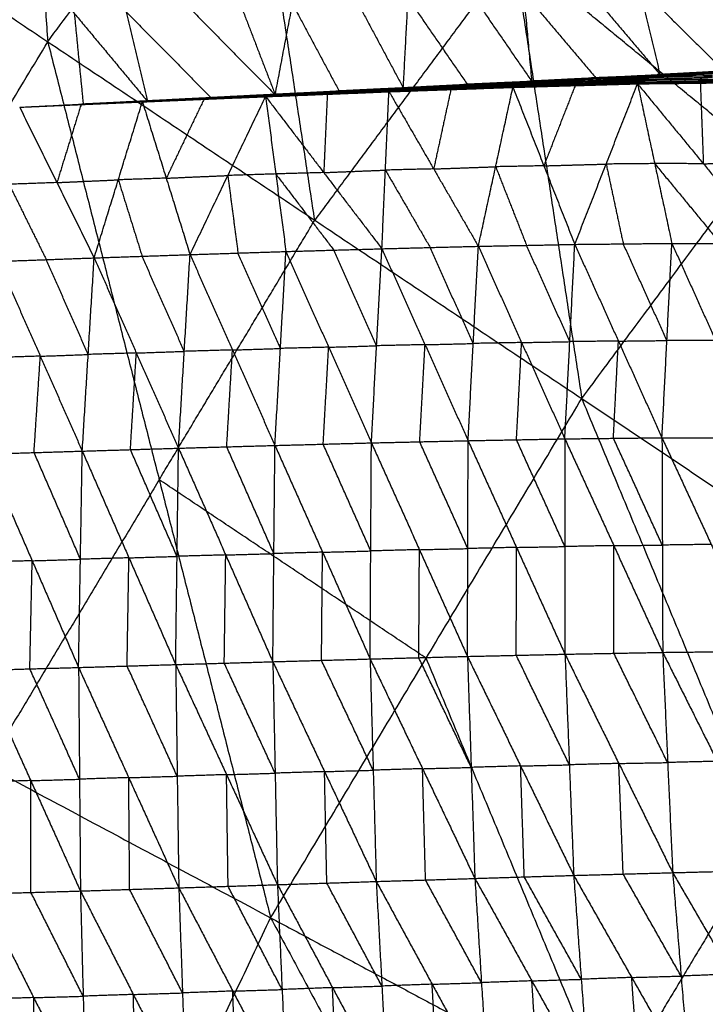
# Model space of a CAD drawing. Header units: millimetres. Extents: x -106 to 110, y -96 to 120.
# Tile 318 of 656: x -60 to -53, y 43 to 54. Entities that reach past the tile are written whole.
import ezdxf

# ---------------------------------------------------------------- set-up
doc = ezdxf.new("R2010")
doc.units = ezdxf.units.MM
doc.header["$MEASUREMENT"] = 0
doc.layers.add('Default', color=7, linetype='Continuous', true_color=0x000000)

msp = doc.modelspace()

# ---------------------------------------------------------------- linework, layer by layer
at = {"layer": 'Default'}
for points in [[(-60.773, 63.323, 5.589), (-60.411, 58.309, 5.132), (-60.049, 53.294, 4.676)], [(-60.049, 53.294, 4.676), (-57.874, 56.227, 4.676), (-55.699, 59.159, 4.676)], [(-55.699, 59.159, 4.676), (-54.956, 54.277, 4.432), (-54.213, 49.395, 4.188)], [(-65.506, 56.941, 5.589), (-62.777, 55.117, 5.132), (-60.049, 53.294, 4.676)], [(-57.131, 51.344, 4.432), (-57.502, 53.785, 4.554), (-57.874, 56.227, 4.676)], [(-54.938, 54.799, -0.647), (-54.849, 53.83, 0.076), (-54.76, 52.861, 0.8)], [(-54.938, 54.799, -0.647), (-54.148, 53.867, 0.031), (-53.358, 52.935, 0.709)], [(-53.813, 54.851, -0.726), (-53.586, 53.893, -0.008), (-53.358, 52.935, 0.709)], [(-53.813, 54.851, -0.726), (-52.883, 53.933, -0.048), (-51.953, 53.016, 0.629)], [(-57.563, 52.715, 1.019), (-57.374, 53.705, 0.28), (-57.185, 54.695, -0.459)], [(-57.185, 54.695, -0.459), (-56.674, 53.741, 0.222), (-56.163, 52.788, 0.903)], [(-56.163, 52.788, 0.903), (-56.111, 53.767, 0.172), (-56.059, 54.747, -0.559)], [(-56.059, 54.747, -0.559), (-55.409, 53.804, 0.121), (-54.76, 52.861, 0.8)], [(-54.213, 49.395, 4.188), (-52.243, 52.051, 4.188), (-50.273, 54.706, 4.188)], [(-60.55, 54.553, -0.103), (-59.755, 53.599, 0.523), (-58.96, 52.644, 1.15)], [(-59.425, 54.597, -0.232), (-59.193, 53.62, 0.459), (-58.96, 52.644, 1.15)], [(-59.425, 54.597, -0.232), (-58.494, 53.656, 0.394), (-57.563, 52.715, 1.019)], [(-58.307, 54.644, -0.35), (-57.935, 53.68, 0.334), (-57.563, 52.715, 1.019)], [(-54.956, 54.277, 4.432), (-56.043, 52.811, 4.432), (-57.131, 51.344, 4.432)], [(-52.243, 52.051, 4.188), (-53.599, 53.164, 4.31), (-54.956, 54.277, 4.432)], [(-54.849, 53.83, 0.076), (-54.454, 53.364, 0.415), (-54.059, 52.898, 0.754)], [(-53.586, 53.893, -0.008), (-53.121, 53.434, 0.33), (-52.656, 52.975, 0.669)], [(-57.374, 53.705, 0.28), (-57.119, 53.228, 0.621), (-56.863, 52.752, 0.961)], [(-56.111, 53.767, 0.172), (-55.786, 53.296, 0.512), (-55.462, 52.825, 0.851)], [(-59.658, 52.611, 1.223), (-59.707, 53.105, 0.873), (-59.755, 53.599, 0.523)], [(-59.193, 53.62, 0.459), (-58.727, 53.15, 0.772), (-58.262, 52.68, 1.084)], [(-63.803, 47.031, 4.676), (-61.926, 50.162, 4.676), (-60.049, 53.294, 4.676)], [(-60.049, 53.294, 4.676), (-58.831, 48.508, 4.432), (-57.613, 43.722, 4.188)], [(-60.049, 53.294, 4.676), (-57.131, 51.344, 4.432), (-54.213, 49.395, 4.188)], [(-54.804, 52.862, 0.8), (-54.108, 52.898, 0.753), (-53.411, 52.933, 0.705)], [(-54.76, 52.861, 0.8), (-54.059, 52.898, 0.754), (-53.358, 52.935, 0.709)], [(-54.76, 52.861, 0.8), (-54.086, 52.897, 0.753), (-53.411, 52.933, 0.705)], [(-54.086, 52.897, 0.753), (-53.735, 52.916, 0.73), (-53.384, 52.934, 0.707)], [(-53.504, 52.884, 0.688), (-52.813, 52.907, 0.637), (-52.121, 52.931, 0.586)], [(-53.46, 52.915, 0.69), (-52.766, 52.945, 0.64), (-52.072, 52.976, 0.59)], [(-53.46, 52.915, 0.69), (-53.436, 52.924, 0.698), (-53.411, 52.933, 0.705)], [(-53.46, 52.915, 0.69), (-52.791, 52.923, 0.638), (-52.121, 52.931, 0.586)], [(-52.741, 52.955, 0.648), (-53.088, 52.939, 0.673), (-53.436, 52.924, 0.698)], [(-53.411, 52.933, 0.705), (-52.713, 52.97, 0.659), (-52.015, 53.007, 0.613)], [(-53.411, 52.933, 0.705), (-52.741, 52.955, 0.648), (-52.072, 52.976, 0.59)], [(-53.411, 52.933, 0.705), (-53.384, 52.934, 0.707), (-53.358, 52.935, 0.709)], [(-52.686, 52.971, 0.661), (-53.035, 52.952, 0.684), (-53.384, 52.934, 0.707)], [(-53.384, 52.934, 0.707), (-53.049, 52.952, 0.683), (-52.713, 52.97, 0.659)], [(-53.358, 52.935, 0.709), (-52.656, 52.975, 0.669), (-51.953, 53.016, 0.629)], [(-53.358, 52.935, 0.709), (-52.686, 52.971, 0.661), (-52.015, 53.007, 0.613)], [(-56.257, 52.769, 0.89), (-55.57, 52.799, 0.838), (-54.883, 52.829, 0.787)], [(-56.229, 52.784, 0.892), (-55.537, 52.817, 0.84), (-54.846, 52.851, 0.788)], [(-56.229, 52.784, 0.892), (-55.556, 52.807, 0.839), (-54.883, 52.829, 0.787)], [(-56.197, 52.791, 0.901), (-55.501, 52.827, 0.851), (-54.804, 52.862, 0.8)], [(-56.197, 52.791, 0.901), (-55.521, 52.821, 0.845), (-54.846, 52.851, 0.788)], [(-56.18, 52.789, 0.902), (-55.84, 52.808, 0.876), (-55.501, 52.827, 0.851)], [(-55.484, 52.825, 0.851), (-55.832, 52.807, 0.877), (-56.18, 52.789, 0.902)], [(-56.163, 52.788, 0.903), (-55.484, 52.825, 0.851), (-54.804, 52.862, 0.8)], [(-56.163, 52.788, 0.903), (-55.462, 52.825, 0.851), (-54.76, 52.861, 0.8)], [(-55.556, 52.807, 0.839), (-55.21, 52.823, 0.814), (-54.864, 52.84, 0.788)], [(-54.864, 52.84, 0.788), (-55.201, 52.829, 0.814), (-55.537, 52.817, 0.84)], [(-55.521, 52.821, 0.845), (-55.173, 52.839, 0.82), (-54.825, 52.857, 0.794)], [(-54.825, 52.857, 0.794), (-55.163, 52.842, 0.822), (-55.501, 52.827, 0.851)], [(-55.484, 52.825, 0.851), (-55.133, 52.844, 0.826), (-54.782, 52.862, 0.8)], [(-55.462, 52.825, 0.851), (-55.473, 52.825, 0.851), (-55.484, 52.825, 0.851)], [(-54.965, 52.797, 0.811), (-54.284, 52.816, 0.765), (-53.603, 52.834, 0.719)], [(-54.942, 52.796, 0.806), (-54.258, 52.816, 0.759), (-53.575, 52.835, 0.712)], [(-54.942, 52.796, 0.806), (-54.272, 52.815, 0.763), (-53.603, 52.834, 0.719)], [(-54.245, 52.822, 0.752), (-54.586, 52.812, 0.776), (-54.928, 52.802, 0.8)], [(-54.914, 52.808, 0.793), (-54.228, 52.831, 0.744), (-53.542, 52.854, 0.695)], [(-54.914, 52.808, 0.793), (-54.245, 52.822, 0.752), (-53.575, 52.835, 0.712)], [(-54.914, 52.808, 0.793), (-54.898, 52.819, 0.79), (-54.883, 52.829, 0.787)], [(-54.212, 52.842, 0.741), (-54.555, 52.83, 0.766), (-54.898, 52.819, 0.79)], [(-54.883, 52.829, 0.787), (-54.193, 52.857, 0.738), (-53.504, 52.884, 0.688)], [(-54.883, 52.829, 0.787), (-54.212, 52.842, 0.741), (-53.542, 52.854, 0.695)], [(-54.883, 52.829, 0.787), (-54.864, 52.84, 0.788), (-54.846, 52.851, 0.788)], [(-54.175, 52.867, 0.738), (-54.52, 52.854, 0.763), (-54.864, 52.84, 0.788)], [(-54.846, 52.851, 0.788), (-54.153, 52.883, 0.739), (-53.46, 52.915, 0.69)], [(-54.846, 52.851, 0.788), (-54.175, 52.867, 0.738), (-53.504, 52.884, 0.688)], [(-54.846, 52.851, 0.788), (-54.825, 52.857, 0.794), (-54.804, 52.862, 0.8)], [(-54.132, 52.889, 0.745), (-54.479, 52.873, 0.77), (-54.825, 52.857, 0.794)], [(-54.804, 52.862, 0.8), (-54.132, 52.889, 0.745), (-53.46, 52.915, 0.69)], [(-54.804, 52.862, 0.8), (-54.782, 52.862, 0.8), (-54.76, 52.861, 0.8)], [(-54.782, 52.862, 0.8), (-54.445, 52.88, 0.776), (-54.108, 52.898, 0.753)], [(-54.086, 52.897, 0.753), (-54.434, 52.88, 0.776), (-54.782, 52.862, 0.8)], [(-54.289, 51.08, -0.936), (-53.946, 51.957, -0.108), (-53.603, 52.834, 0.719)], [(-54.272, 52.815, 0.763), (-53.931, 52.825, 0.739), (-53.589, 52.835, 0.715)], [(-54.258, 52.816, 0.759), (-54.251, 52.819, 0.756), (-54.245, 52.822, 0.752)], [(-54.245, 52.822, 0.752), (-53.902, 52.833, 0.728), (-53.559, 52.845, 0.703)], [(-53.559, 52.845, 0.703), (-53.894, 52.838, 0.724), (-54.228, 52.831, 0.744)], [(-54.228, 52.831, 0.744), (-54.22, 52.836, 0.743), (-54.212, 52.842, 0.741)], [(-54.212, 52.842, 0.741), (-53.868, 52.855, 0.716), (-53.523, 52.869, 0.692)], [(-53.523, 52.869, 0.692), (-53.858, 52.863, 0.715), (-54.193, 52.857, 0.738)], [(-54.193, 52.857, 0.738), (-54.184, 52.862, 0.738), (-54.175, 52.867, 0.738)], [(-54.175, 52.867, 0.738), (-53.829, 52.883, 0.714), (-53.482, 52.899, 0.689)], [(-53.482, 52.899, 0.689), (-53.818, 52.891, 0.714), (-54.153, 52.883, 0.739)], [(-54.153, 52.883, 0.739), (-54.143, 52.886, 0.742), (-54.132, 52.889, 0.745)], [(-54.132, 52.889, 0.745), (-53.784, 52.906, 0.721), (-53.436, 52.924, 0.698)], [(-53.436, 52.924, 0.698), (-53.772, 52.911, 0.725), (-54.108, 52.898, 0.753)], [(-54.059, 52.898, 0.754), (-54.072, 52.898, 0.754), (-54.086, 52.897, 0.753)], [(-53.603, 52.834, 0.719), (-52.917, 52.842, 0.678), (-52.231, 52.85, 0.637)], [(-53.603, 52.834, 0.719), (-53.589, 52.835, 0.715), (-53.575, 52.835, 0.712)], [(-53.603, 52.834, 0.719), (-53.416, 51.962, -0.135), (-53.228, 51.091, -0.988)], [(-53.603, 52.834, 0.719), (-52.884, 51.961, -0.156), (-52.164, 51.088, -1.031)], [(-52.903, 52.843, 0.674), (-53.246, 52.839, 0.695), (-53.589, 52.835, 0.715)], [(-53.589, 52.835, 0.715), (-53.253, 52.838, 0.697), (-52.917, 52.842, 0.678)], [(-53.575, 52.835, 0.712), (-52.888, 52.846, 0.665), (-52.2, 52.857, 0.619)], [(-53.575, 52.835, 0.712), (-53.559, 52.845, 0.703), (-53.542, 52.854, 0.695)], [(-53.575, 52.835, 0.712), (-52.903, 52.843, 0.674), (-52.231, 52.85, 0.637)], [(-52.871, 52.856, 0.657), (-53.215, 52.85, 0.68), (-53.559, 52.845, 0.703)], [(-53.542, 52.854, 0.695), (-52.853, 52.871, 0.645), (-52.164, 52.887, 0.595)], [(-53.542, 52.854, 0.695), (-53.523, 52.869, 0.692), (-53.504, 52.884, 0.688)], [(-53.542, 52.854, 0.695), (-52.871, 52.856, 0.657), (-52.2, 52.857, 0.619)], [(-52.834, 52.885, 0.641), (-53.179, 52.877, 0.667), (-53.523, 52.869, 0.692)], [(-53.504, 52.884, 0.688), (-53.482, 52.899, 0.689), (-53.46, 52.915, 0.69)], [(-53.504, 52.884, 0.688), (-52.834, 52.885, 0.641), (-52.164, 52.887, 0.595)], [(-52.791, 52.923, 0.638), (-53.137, 52.911, 0.664), (-53.482, 52.899, 0.689)], [(-52.917, 52.842, 0.678), (-52.9, 52.401, 0.261), (-52.884, 51.961, -0.156)], [(-52.903, 52.843, 0.674), (-52.559, 52.848, 0.651), (-52.216, 52.853, 0.628)], [(-52.888, 52.846, 0.665), (-52.895, 52.844, 0.67), (-52.903, 52.843, 0.674)], [(-52.888, 52.846, 0.665), (-52.88, 52.851, 0.661), (-52.871, 52.856, 0.657)], [(-52.871, 52.856, 0.657), (-52.527, 52.864, 0.632), (-52.182, 52.872, 0.607)], [(-58.984, 52.646, 1.139), (-58.296, 52.681, 1.072), (-57.608, 52.715, 1.006)], [(-58.973, 52.647, 1.145), (-58.279, 52.682, 1.08), (-57.586, 52.718, 1.015)], [(-58.973, 52.647, 1.145), (-58.29, 52.681, 1.075), (-57.608, 52.715, 1.006)], [(-58.96, 52.644, 1.15), (-58.273, 52.681, 1.082), (-57.586, 52.718, 1.015)], [(-58.96, 52.644, 1.15), (-58.262, 52.68, 1.084), (-57.563, 52.715, 1.019)], [(-58.29, 52.681, 1.075), (-57.944, 52.699, 1.043), (-57.597, 52.717, 1.01)], [(-57.597, 52.717, 1.01), (-57.938, 52.7, 1.045), (-58.279, 52.682, 1.08)], [(-58.273, 52.681, 1.082), (-57.924, 52.699, 1.05), (-57.575, 52.717, 1.017)], [(-57.668, 52.696, 1.027), (-56.994, 52.723, 0.97), (-56.32, 52.75, 0.913)], [(-57.662, 52.695, 1.023), (-57.328, 52.709, 0.996), (-56.994, 52.723, 0.97)], [(-56.988, 52.722, 0.966), (-57.325, 52.709, 0.995), (-57.662, 52.695, 1.023)], [(-57.656, 52.694, 1.019), (-56.988, 52.722, 0.966), (-56.32, 52.75, 0.913)], [(-57.656, 52.694, 1.019), (-56.979, 52.721, 0.963), (-56.302, 52.748, 0.907)], [(-56.972, 52.723, 0.958), (-57.311, 52.71, 0.986), (-57.65, 52.697, 1.014)], [(-57.643, 52.699, 1.009), (-56.962, 52.727, 0.952), (-56.281, 52.756, 0.895)], [(-57.643, 52.699, 1.009), (-56.972, 52.723, 0.958), (-56.302, 52.748, 0.907)], [(-56.954, 52.731, 0.95), (-57.294, 52.717, 0.978), (-57.635, 52.703, 1.006)], [(-57.627, 52.707, 1.004), (-56.942, 52.738, 0.947), (-56.257, 52.769, 0.89)], [(-57.627, 52.707, 1.004), (-56.954, 52.731, 0.95), (-56.281, 52.756, 0.895)], [(-57.627, 52.707, 1.004), (-57.617, 52.711, 1.005), (-57.608, 52.715, 1.006)], [(-56.932, 52.742, 0.948), (-57.275, 52.727, 0.977), (-57.617, 52.711, 1.005)], [(-57.608, 52.715, 1.006), (-56.918, 52.75, 0.949), (-56.229, 52.784, 0.892)], [(-57.608, 52.715, 1.006), (-56.932, 52.742, 0.948), (-56.257, 52.769, 0.89)], [(-57.608, 52.715, 1.006), (-57.597, 52.717, 1.01), (-57.586, 52.718, 1.015)], [(-56.907, 52.751, 0.953), (-57.252, 52.734, 0.982), (-57.597, 52.717, 1.01)], [(-57.586, 52.718, 1.015), (-56.892, 52.754, 0.958), (-56.197, 52.791, 0.901)], [(-57.586, 52.718, 1.015), (-56.907, 52.751, 0.953), (-56.229, 52.784, 0.892)], [(-57.586, 52.718, 1.015), (-57.575, 52.717, 1.017), (-57.563, 52.715, 1.019)], [(-57.575, 52.717, 1.017), (-57.233, 52.736, 0.988), (-56.892, 52.754, 0.958)], [(-56.88, 52.753, 0.96), (-57.227, 52.735, 0.989), (-57.575, 52.717, 1.017)], [(-57.563, 52.715, 1.019), (-56.88, 52.753, 0.96), (-56.197, 52.791, 0.901)], [(-57.563, 52.715, 1.019), (-56.863, 52.752, 0.961), (-56.163, 52.788, 0.903)], [(-56.994, 52.723, 0.97), (-57.013, 52.294, 0.541), (-57.033, 51.864, 0.112)], [(-56.988, 52.722, 0.966), (-56.649, 52.735, 0.938), (-56.311, 52.749, 0.91)], [(-56.979, 52.721, 0.963), (-56.984, 52.722, 0.965), (-56.988, 52.722, 0.966)], [(-56.979, 52.721, 0.963), (-56.976, 52.722, 0.961), (-56.972, 52.723, 0.958)], [(-56.972, 52.723, 0.958), (-56.632, 52.737, 0.93), (-56.291, 52.752, 0.901)], [(-56.291, 52.752, 0.901), (-56.627, 52.739, 0.927), (-56.962, 52.727, 0.952)], [(-56.962, 52.727, 0.952), (-56.958, 52.729, 0.951), (-56.954, 52.731, 0.95)], [(-56.954, 52.731, 0.95), (-56.611, 52.747, 0.921), (-56.269, 52.763, 0.893)], [(-56.269, 52.763, 0.893), (-56.605, 52.75, 0.92), (-56.942, 52.738, 0.947)], [(-56.942, 52.738, 0.947), (-56.937, 52.74, 0.948), (-56.932, 52.742, 0.948)], [(-56.932, 52.742, 0.948), (-56.588, 52.76, 0.919), (-56.243, 52.777, 0.891)], [(-56.243, 52.777, 0.891), (-56.581, 52.763, 0.92), (-56.918, 52.75, 0.949)], [(-56.918, 52.75, 0.949), (-56.913, 52.75, 0.951), (-56.907, 52.751, 0.953)], [(-56.907, 52.751, 0.953), (-56.56, 52.769, 0.925), (-56.213, 52.787, 0.897)], [(-56.213, 52.787, 0.897), (-56.552, 52.771, 0.927), (-56.892, 52.754, 0.958)], [(-56.88, 52.753, 0.96), (-56.53, 52.771, 0.931), (-56.18, 52.789, 0.902)], [(-56.863, 52.752, 0.961), (-56.872, 52.752, 0.961), (-56.88, 52.753, 0.96)], [(-56.397, 51.032, -0.802), (-56.359, 51.891, 0.055), (-56.32, 52.75, 0.913)], [(-56.32, 52.75, 0.913), (-55.643, 52.773, 0.862), (-54.965, 52.797, 0.811)], [(-56.32, 52.75, 0.913), (-56.311, 52.749, 0.91), (-56.302, 52.748, 0.907)], [(-56.32, 52.75, 0.913), (-55.831, 51.904, 0.02), (-55.343, 51.059, -0.874)], [(-56.311, 52.749, 0.91), (-55.977, 52.761, 0.886), (-55.643, 52.773, 0.862)], [(-55.633, 52.772, 0.859), (-55.972, 52.761, 0.884), (-56.311, 52.749, 0.91)], [(-56.302, 52.748, 0.907), (-55.633, 52.772, 0.859), (-54.965, 52.797, 0.811)], [(-56.302, 52.748, 0.907), (-55.622, 52.772, 0.857), (-54.942, 52.796, 0.806)], [(-56.302, 52.748, 0.907), (-56.291, 52.752, 0.901), (-56.281, 52.756, 0.895)], [(-55.611, 52.776, 0.851), (-55.951, 52.764, 0.876), (-56.291, 52.752, 0.901)], [(-56.281, 52.756, 0.895), (-55.598, 52.782, 0.844), (-54.914, 52.808, 0.793)], [(-56.281, 52.756, 0.895), (-55.611, 52.776, 0.851), (-54.942, 52.796, 0.806)], [(-56.281, 52.756, 0.895), (-56.269, 52.763, 0.893), (-56.257, 52.769, 0.89)], [(-55.586, 52.789, 0.841), (-55.927, 52.776, 0.867), (-56.269, 52.763, 0.893)], [(-56.257, 52.769, 0.89), (-55.586, 52.789, 0.841), (-54.914, 52.808, 0.793)], [(-56.257, 52.769, 0.89), (-56.243, 52.777, 0.891), (-56.229, 52.784, 0.892)], [(-55.556, 52.807, 0.839), (-55.899, 52.792, 0.865), (-56.243, 52.777, 0.891)], [(-56.229, 52.784, 0.892), (-56.213, 52.787, 0.897), (-56.197, 52.791, 0.901)], [(-55.521, 52.821, 0.845), (-55.867, 52.804, 0.871), (-56.213, 52.787, 0.897)], [(-56.197, 52.791, 0.901), (-56.18, 52.789, 0.902), (-56.163, 52.788, 0.903)], [(-55.643, 52.773, 0.862), (-55.737, 52.339, 0.441), (-55.831, 51.904, 0.02)], [(-55.633, 52.772, 0.859), (-55.293, 52.785, 0.834), (-54.953, 52.797, 0.808)], [(-55.622, 52.772, 0.857), (-55.628, 52.772, 0.858), (-55.633, 52.772, 0.859)], [(-55.622, 52.772, 0.857), (-55.616, 52.774, 0.854), (-55.611, 52.776, 0.851)], [(-55.611, 52.776, 0.851), (-55.27, 52.789, 0.825), (-54.928, 52.802, 0.8)], [(-54.928, 52.802, 0.8), (-55.263, 52.792, 0.822), (-55.598, 52.782, 0.844)], [(-55.598, 52.782, 0.844), (-55.592, 52.785, 0.843), (-55.586, 52.789, 0.841)], [(-55.586, 52.789, 0.841), (-55.242, 52.804, 0.816), (-54.898, 52.819, 0.79)], [(-54.898, 52.819, 0.79), (-55.234, 52.809, 0.814), (-55.57, 52.799, 0.838)], [(-55.57, 52.799, 0.838), (-55.563, 52.803, 0.839), (-55.556, 52.807, 0.839)], [(-55.537, 52.817, 0.84), (-55.529, 52.819, 0.842), (-55.521, 52.821, 0.845)], [(-55.343, 51.059, -0.874), (-55.154, 51.928, -0.032), (-54.965, 52.797, 0.811)], [(-54.965, 52.797, 0.811), (-54.953, 52.797, 0.808), (-54.942, 52.796, 0.806)], [(-54.965, 52.797, 0.811), (-54.627, 51.938, -0.063), (-54.289, 51.08, -0.936)], [(-54.953, 52.797, 0.808), (-54.619, 52.806, 0.787), (-54.284, 52.816, 0.765)], [(-54.272, 52.815, 0.763), (-54.613, 52.806, 0.786), (-54.953, 52.797, 0.808)], [(-54.942, 52.796, 0.806), (-54.928, 52.802, 0.8), (-54.914, 52.808, 0.793)], [(-54.284, 52.816, 0.765), (-54.456, 52.377, 0.351), (-54.627, 51.938, -0.063)], [(-54.258, 52.816, 0.759), (-54.265, 52.815, 0.761), (-54.272, 52.815, 0.763)], [(-60.356, 52.578, 1.296), (-59.664, 52.612, 1.22), (-58.973, 52.647, 1.145)], [(-60.356, 52.578, 1.296), (-59.67, 52.612, 1.217), (-58.984, 52.646, 1.139)], [(-60.356, 52.578, 1.296), (-59.658, 52.611, 1.223), (-58.96, 52.644, 1.15)], [(-60.356, 52.578, 1.296), (-59.658, 52.611, 1.223), (-58.96, 52.644, 1.15)], [(-60.356, 52.578, 1.296), (-59.675, 52.61, 1.216), (-58.994, 52.643, 1.137)], [(-60.356, 52.578, 1.296), (-59.679, 52.609, 1.218), (-59.003, 52.639, 1.14)], [(-60.356, 52.578, 1.296), (-59.685, 52.608, 1.225), (-59.015, 52.638, 1.154)], [(-60.356, 52.578, 1.296), (-59.685, 52.608, 1.225), (-59.015, 52.638, 1.154)], [(-60.356, 52.578, 1.296), (-59.683, 52.608, 1.222), (-59.009, 52.637, 1.147)], [(-59.685, 52.608, 1.225), (-59.817, 52.181, 0.802), (-59.949, 51.755, 0.379)], [(-59.685, 52.608, 1.225), (-59.349, 52.623, 1.188), (-59.012, 52.638, 1.151)], [(-59.683, 52.608, 1.222), (-59.684, 52.608, 1.223), (-59.685, 52.608, 1.225)], [(-59.683, 52.608, 1.222), (-59.344, 52.623, 1.183), (-59.006, 52.638, 1.144)], [(-59.679, 52.609, 1.218), (-59.339, 52.625, 1.178), (-58.998, 52.641, 1.139)], [(-59.006, 52.638, 1.144), (-59.343, 52.624, 1.181), (-59.679, 52.609, 1.218)], [(-59.675, 52.61, 1.216), (-59.332, 52.627, 1.177), (-58.989, 52.644, 1.138)], [(-58.998, 52.641, 1.139), (-59.337, 52.626, 1.178), (-59.675, 52.61, 1.216)], [(-59.67, 52.612, 1.217), (-59.324, 52.629, 1.179), (-58.979, 52.646, 1.142)], [(-58.989, 52.644, 1.138), (-59.33, 52.628, 1.178), (-59.67, 52.612, 1.217)], [(-58.979, 52.646, 1.142), (-59.321, 52.629, 1.181), (-59.664, 52.612, 1.22)], [(-59.664, 52.612, 1.22), (-59.315, 52.629, 1.184), (-58.967, 52.645, 1.147)], [(-59.658, 52.611, 1.223), (-59.661, 52.612, 1.222), (-59.664, 52.612, 1.22)], [(-59.542, 50.932, -0.538), (-59.278, 51.785, 0.308), (-59.015, 52.638, 1.154)], [(-59.015, 52.638, 1.154), (-58.341, 52.667, 1.09), (-57.668, 52.696, 1.027)], [(-59.015, 52.638, 1.154), (-59.012, 52.638, 1.151), (-59.009, 52.637, 1.147)], [(-59.015, 52.638, 1.154), (-58.754, 51.803, 0.26), (-58.494, 50.968, -0.634)], [(-59.012, 52.638, 1.151), (-58.677, 52.652, 1.121), (-58.341, 52.667, 1.09)], [(-58.339, 52.667, 1.087), (-58.675, 52.652, 1.119), (-59.012, 52.638, 1.151)], [(-59.009, 52.637, 1.147), (-58.339, 52.667, 1.087), (-57.668, 52.696, 1.027)], [(-59.009, 52.637, 1.147), (-58.333, 52.666, 1.083), (-57.656, 52.694, 1.019)], [(-59.009, 52.637, 1.147), (-59.006, 52.638, 1.144), (-59.003, 52.639, 1.14)], [(-58.33, 52.667, 1.08), (-58.668, 52.653, 1.112), (-59.006, 52.638, 1.144)], [(-59.003, 52.639, 1.14), (-58.323, 52.669, 1.074), (-57.643, 52.699, 1.009)], [(-59.003, 52.639, 1.14), (-58.33, 52.667, 1.08), (-57.656, 52.694, 1.019)], [(-59.003, 52.639, 1.14), (-58.998, 52.641, 1.139), (-58.994, 52.643, 1.137)], [(-58.319, 52.671, 1.073), (-58.659, 52.656, 1.106), (-58.998, 52.641, 1.139)], [(-58.994, 52.643, 1.137), (-58.311, 52.675, 1.071), (-57.627, 52.707, 1.004)], [(-58.994, 52.643, 1.137), (-58.319, 52.671, 1.073), (-57.643, 52.699, 1.009)], [(-58.994, 52.643, 1.137), (-58.989, 52.644, 1.138), (-58.984, 52.646, 1.139)], [(-58.306, 52.676, 1.071), (-58.647, 52.66, 1.105), (-58.989, 52.644, 1.138)], [(-58.984, 52.646, 1.139), (-58.306, 52.676, 1.071), (-57.627, 52.707, 1.004)], [(-58.984, 52.646, 1.139), (-58.979, 52.646, 1.142), (-58.973, 52.647, 1.145)], [(-58.29, 52.681, 1.075), (-58.634, 52.664, 1.109), (-58.979, 52.646, 1.142)], [(-58.973, 52.647, 1.145), (-58.967, 52.645, 1.147), (-58.96, 52.644, 1.15)], [(-58.967, 52.645, 1.147), (-58.623, 52.664, 1.114), (-58.279, 52.682, 1.08)], [(-58.273, 52.681, 1.082), (-58.62, 52.663, 1.115), (-58.967, 52.645, 1.147)], [(-58.341, 52.667, 1.09), (-58.548, 52.235, 0.675), (-58.754, 51.803, 0.26)], [(-58.494, 50.968, -0.634), (-58.081, 51.832, 0.196), (-57.668, 52.696, 1.027)], [(-58.339, 52.667, 1.087), (-58.001, 52.681, 1.055), (-57.662, 52.695, 1.023)], [(-58.333, 52.666, 1.083), (-58.336, 52.666, 1.085), (-58.339, 52.667, 1.087)], [(-58.333, 52.666, 1.083), (-58.331, 52.666, 1.082), (-58.33, 52.667, 1.08)], [(-58.33, 52.667, 1.08), (-57.99, 52.682, 1.047), (-57.65, 52.697, 1.014)], [(-57.65, 52.697, 1.014), (-57.986, 52.683, 1.044), (-58.323, 52.669, 1.074)], [(-58.323, 52.669, 1.074), (-58.321, 52.67, 1.074), (-58.319, 52.671, 1.073)], [(-58.319, 52.671, 1.073), (-57.977, 52.687, 1.04), (-57.635, 52.703, 1.006)], [(-57.635, 52.703, 1.006), (-57.973, 52.689, 1.039), (-58.311, 52.675, 1.071)], [(-58.311, 52.675, 1.071), (-58.308, 52.676, 1.071), (-58.306, 52.676, 1.071)], [(-58.306, 52.676, 1.071), (-57.961, 52.694, 1.038), (-57.617, 52.711, 1.005)], [(-57.617, 52.711, 1.005), (-57.957, 52.696, 1.039), (-58.296, 52.681, 1.072)], [(-58.296, 52.681, 1.072), (-58.293, 52.681, 1.074), (-58.29, 52.681, 1.075)], [(-58.262, 52.68, 1.084), (-58.268, 52.68, 1.083), (-58.273, 52.681, 1.082)], [(-57.668, 52.696, 1.027), (-57.662, 52.695, 1.023), (-57.656, 52.694, 1.019)], [(-57.668, 52.696, 1.027), (-57.557, 51.849, 0.152), (-57.446, 51.002, -0.722)], [(-57.668, 52.696, 1.027), (-57.033, 51.864, 0.112), (-56.397, 51.032, -0.802)], [(-57.656, 52.694, 1.019), (-57.65, 52.697, 1.014), (-57.643, 52.699, 1.009)], [(-57.643, 52.699, 1.009), (-57.635, 52.703, 1.006), (-57.627, 52.707, 1.004)], [(-60.356, 52.578, 1.296), (-59.949, 51.755, 0.379), (-59.542, 50.932, -0.538)], [(-53.416, 51.962, -0.135), (-53.681, 51.96, -0.121), (-53.946, 51.957, -0.108)], [(-53.416, 51.962, -0.135), (-53.056, 51.526, -0.572), (-52.696, 51.089, -1.009)], [(-52.884, 51.961, -0.156), (-53.15, 51.962, -0.145), (-53.416, 51.962, -0.135)], [(-52.884, 51.961, -0.156), (-52.54, 51.965, -0.176), (-52.197, 51.969, -0.197)], [(-57.033, 51.864, 0.112), (-57.295, 51.857, 0.132), (-57.557, 51.849, 0.152)], [(-57.033, 51.864, 0.112), (-56.696, 51.878, 0.084), (-56.359, 51.891, 0.055)], [(-55.831, 51.904, 0.02), (-56.095, 51.898, 0.037), (-56.359, 51.891, 0.055)], [(-56.359, 51.891, 0.055), (-56.114, 51.468, -0.391), (-55.87, 51.046, -0.838)], [(-55.831, 51.904, 0.02), (-55.493, 51.916, -0.006), (-55.154, 51.928, -0.032)], [(-54.627, 51.938, -0.063), (-54.891, 51.933, -0.047), (-55.154, 51.928, -0.032)], [(-55.154, 51.928, -0.032), (-54.985, 51.499, -0.468), (-54.816, 51.069, -0.905)], [(-54.627, 51.938, -0.063), (-54.287, 51.948, -0.085), (-53.946, 51.957, -0.108)], [(-53.946, 51.957, -0.108), (-53.853, 51.521, -0.535), (-53.759, 51.085, -0.962)], [(-59.949, 51.755, 0.379), (-60.211, 51.745, 0.405), (-60.472, 51.736, 0.431)], [(-59.949, 51.755, 0.379), (-59.614, 51.77, 0.344), (-59.278, 51.785, 0.308)], [(-58.754, 51.803, 0.26), (-59.016, 51.794, 0.284), (-59.278, 51.785, 0.308)], [(-59.278, 51.785, 0.308), (-59.148, 51.368, -0.139), (-59.018, 50.95, -0.586)], [(-58.754, 51.803, 0.26), (-58.418, 51.818, 0.228), (-58.081, 51.832, 0.196)], [(-57.557, 51.849, 0.152), (-57.819, 51.841, 0.174), (-58.081, 51.832, 0.196)], [(-58.081, 51.832, 0.196), (-58.026, 51.409, -0.241), (-57.97, 50.985, -0.678)], [(-57.557, 51.849, 0.152), (-57.24, 51.433, -0.305), (-56.922, 51.017, -0.762)], [(-60.472, 51.736, 0.431), (-60.269, 51.325, -0.028), (-60.065, 50.913, -0.486)], [(-58.831, 48.508, 4.432), (-57.981, 49.926, 4.432), (-57.131, 51.344, 4.432)], [(-58.494, 50.968, -0.634), (-57.97, 50.985, -0.678), (-57.446, 51.002, -0.722)], [(-57.566, 48.883, -1.882), (-57.506, 49.943, -1.302), (-57.446, 51.002, -0.722)], [(-57.446, 51.002, -0.722), (-56.922, 51.017, -0.762), (-56.397, 51.032, -0.802)], [(-57.446, 51.002, -0.722), (-56.979, 49.956, -1.34), (-56.512, 48.911, -1.957)], [(-56.455, 49.972, -1.38), (-56.688, 50.494, -1.071), (-56.922, 51.017, -0.762)], [(-56.512, 48.911, -1.957), (-56.455, 49.972, -1.38), (-56.397, 51.032, -0.802)], [(-56.397, 51.032, -0.802), (-55.87, 51.046, -0.838), (-55.343, 51.059, -0.874)], [(-56.397, 51.032, -0.802), (-55.926, 49.984, -1.412), (-55.455, 48.935, -2.022)], [(-55.399, 49.997, -1.448), (-55.635, 50.521, -1.143), (-55.87, 51.046, -0.838)], [(-55.455, 48.935, -2.022), (-55.399, 49.997, -1.448), (-55.343, 51.059, -0.874)], [(-55.343, 51.059, -0.874), (-54.816, 51.069, -0.905), (-54.289, 51.08, -0.936)], [(-55.343, 51.059, -0.874), (-54.87, 50.007, -1.476), (-54.398, 48.955, -2.077)], [(-54.343, 50.017, -1.507), (-54.58, 50.543, -1.206), (-54.816, 51.069, -0.905)], [(-54.398, 48.955, -2.077), (-54.343, 50.017, -1.507), (-54.289, 51.08, -0.936)], [(-54.289, 51.08, -0.936), (-53.759, 51.085, -0.962), (-53.228, 51.091, -0.988)], [(-54.289, 51.08, -0.936), (-53.812, 50.023, -1.528), (-53.336, 48.967, -2.121)], [(-53.282, 50.029, -1.555), (-53.52, 50.557, -1.258), (-53.759, 51.085, -0.962)], [(-53.336, 48.967, -2.121), (-53.282, 50.029, -1.555), (-53.228, 51.091, -0.988)], [(-53.228, 51.091, -0.988), (-52.75, 50.03, -1.57), (-52.271, 48.968, -2.152)], [(-53.228, 51.091, -0.988), (-52.696, 51.089, -1.009), (-52.164, 51.088, -1.031)], [(-60.589, 50.894, -0.434), (-60.065, 50.913, -0.486), (-59.542, 50.932, -0.538)], [(-60.589, 50.894, -0.434), (-60.13, 49.858, -1.072), (-59.672, 48.821, -1.71)], [(-59.607, 49.877, -1.124), (-59.836, 50.395, -0.805), (-60.065, 50.913, -0.486)], [(-59.672, 48.821, -1.71), (-59.607, 49.877, -1.124), (-59.542, 50.932, -0.538)], [(-59.542, 50.932, -0.538), (-59.018, 50.95, -0.586), (-58.494, 50.968, -0.634)], [(-59.542, 50.932, -0.538), (-59.081, 49.893, -1.169), (-58.62, 48.853, -1.8)], [(-58.557, 49.911, -1.217), (-58.788, 50.43, -0.902), (-59.018, 50.95, -0.586)], [(-58.62, 48.853, -1.8), (-58.557, 49.911, -1.217), (-58.494, 50.968, -0.634)], [(-58.494, 50.968, -0.634), (-58.03, 49.926, -1.258), (-57.566, 48.883, -1.882)], [(-57.506, 49.943, -1.302), (-57.738, 50.464, -0.99), (-57.97, 50.985, -0.678)], [(-53.812, 50.023, -1.528), (-53.547, 50.026, -1.542), (-53.282, 50.029, -1.555)], [(-52.75, 50.03, -1.57), (-53.016, 50.029, -1.562), (-53.282, 50.029, -1.555)], [(-58.03, 49.926, -1.258), (-58.294, 49.918, -1.238), (-58.557, 49.911, -1.217)], [(-58.093, 48.868, -1.841), (-58.062, 49.397, -1.55), (-58.03, 49.926, -1.258)], [(-58.03, 49.926, -1.258), (-57.768, 49.934, -1.28), (-57.506, 49.943, -1.302)], [(-56.979, 49.956, -1.34), (-57.243, 49.949, -1.321), (-57.506, 49.943, -1.302)], [(-57.039, 48.897, -1.92), (-57.009, 49.427, -1.63), (-56.979, 49.956, -1.34)], [(-56.979, 49.956, -1.34), (-56.717, 49.964, -1.36), (-56.455, 49.972, -1.38)], [(-55.926, 49.984, -1.412), (-56.191, 49.978, -1.396), (-56.455, 49.972, -1.38)], [(-55.984, 48.923, -1.99), (-55.955, 49.453, -1.701), (-55.926, 49.984, -1.412)], [(-55.926, 49.984, -1.412), (-55.663, 49.99, -1.43), (-55.399, 49.997, -1.448)], [(-54.87, 50.007, -1.476), (-55.135, 50.002, -1.462), (-55.399, 49.997, -1.448)], [(-54.926, 48.945, -2.05), (-54.898, 49.476, -1.763), (-54.87, 50.007, -1.476)], [(-54.87, 50.007, -1.476), (-54.607, 50.012, -1.491), (-54.343, 50.017, -1.507)], [(-53.812, 50.023, -1.528), (-54.078, 50.02, -1.517), (-54.343, 50.017, -1.507)], [(-53.867, 48.961, -2.099), (-53.84, 49.492, -1.814), (-53.812, 50.023, -1.528)], [(-60.13, 49.858, -1.072), (-60.394, 49.85, -1.048), (-60.658, 49.842, -1.025)], [(-60.199, 48.805, -1.663), (-60.165, 49.331, -1.368), (-60.13, 49.858, -1.072)], [(-60.13, 49.858, -1.072), (-59.868, 49.867, -1.098), (-59.607, 49.877, -1.124)], [(-59.081, 49.893, -1.169), (-59.344, 49.885, -1.147), (-59.607, 49.877, -1.124)], [(-59.146, 48.837, -1.755), (-59.113, 49.365, -1.462), (-59.081, 49.893, -1.169)], [(-59.081, 49.893, -1.169), (-58.819, 49.902, -1.193), (-58.557, 49.911, -1.217)], [(-57.613, 43.722, 4.188), (-55.913, 46.558, 4.188), (-54.213, 49.395, 4.188)], [(-54.213, 49.395, 4.188), (-52.209, 44.579, 4.07), (-50.205, 39.763, 3.952)], [(-54.213, 49.395, 4.188), (-50.721, 47.061, 4.07), (-47.229, 44.728, 3.952)], [(-55.455, 48.935, -2.022), (-54.926, 48.945, -2.05), (-54.398, 48.955, -2.077)], [(-54.398, 48.955, -2.077), (-53.867, 48.961, -2.099), (-53.336, 48.967, -2.121)], [(-54.398, 48.955, -2.077), (-54.397, 47.778, -2.341), (-54.396, 46.602, -2.604)], [(-54.398, 48.955, -2.077), (-53.863, 47.788, -2.36), (-53.328, 46.622, -2.643)], [(-53.332, 47.794, -2.382), (-53.599, 48.378, -2.241), (-53.867, 48.961, -2.099)], [(-53.336, 48.967, -2.121), (-52.803, 48.968, -2.136), (-52.271, 48.968, -2.152)], [(-53.336, 48.967, -2.121), (-53.332, 47.794, -2.382), (-53.328, 46.622, -2.643)], [(-53.336, 48.967, -2.121), (-52.797, 47.801, -2.395), (-52.258, 46.635, -2.668)], [(-59.672, 48.821, -1.71), (-59.146, 48.837, -1.755), (-58.62, 48.853, -1.8)], [(-58.651, 46.489, -2.345), (-58.636, 47.671, -2.072), (-58.62, 48.853, -1.8)], [(-58.62, 48.853, -1.8), (-58.093, 48.868, -1.841), (-57.566, 48.883, -1.882)], [(-58.62, 48.853, -1.8), (-58.104, 47.686, -2.111), (-57.589, 46.52, -2.422)], [(-57.578, 47.701, -2.152), (-57.835, 48.285, -1.997), (-58.093, 48.868, -1.841)], [(-57.589, 46.52, -2.422), (-57.578, 47.701, -2.152), (-57.566, 48.883, -1.882)], [(-57.566, 48.883, -1.882), (-57.039, 48.897, -1.92), (-56.512, 48.911, -1.957)], [(-57.566, 48.883, -1.882), (-57.046, 47.716, -2.187), (-56.526, 46.55, -2.492)], [(-56.519, 47.73, -2.224), (-56.779, 48.314, -2.072), (-57.039, 48.897, -1.92)], [(-56.526, 46.55, -2.492), (-56.519, 47.73, -2.224), (-56.512, 48.911, -1.957)], [(-56.512, 48.911, -1.957), (-55.984, 48.923, -1.99), (-55.455, 48.935, -2.022)], [(-56.512, 48.911, -1.957), (-55.987, 47.744, -2.255), (-55.462, 46.578, -2.553)], [(-55.458, 47.756, -2.288), (-55.721, 48.34, -2.139), (-55.984, 48.923, -1.99)], [(-55.462, 46.578, -2.553), (-55.458, 47.756, -2.288), (-55.455, 48.935, -2.022)], [(-55.455, 48.935, -2.022), (-54.926, 47.769, -2.313), (-54.396, 46.602, -2.604)], [(-54.397, 47.778, -2.341), (-54.662, 48.362, -2.195), (-54.926, 48.945, -2.05)], [(-60.726, 48.789, -1.615), (-60.199, 48.805, -1.663), (-59.672, 48.821, -1.71)], [(-60.726, 48.789, -1.615), (-60.219, 47.623, -1.939), (-59.712, 46.457, -2.262)], [(-59.692, 47.639, -1.986), (-59.945, 48.222, -1.825), (-60.199, 48.805, -1.663)], [(-59.712, 46.457, -2.262), (-59.692, 47.639, -1.986), (-59.672, 48.821, -1.71)], [(-59.672, 48.821, -1.71), (-59.162, 47.655, -2.028), (-58.651, 46.489, -2.345)], [(-58.636, 47.671, -2.072), (-58.891, 48.254, -1.914), (-59.146, 48.837, -1.755)], [(-58.831, 48.508, 4.432), (-59.769, 46.942, 4.432), (-60.708, 45.377, 4.432)], [(-55.913, 46.558, 4.188), (-57.372, 47.533, 4.31), (-58.831, 48.508, 4.432)], [(-54.926, 47.769, -2.313), (-55.192, 47.762, -2.3), (-55.458, 47.756, -2.288)], [(-54.929, 46.59, -2.578), (-54.927, 47.179, -2.446), (-54.926, 47.769, -2.313)], [(-54.926, 47.769, -2.313), (-54.661, 47.774, -2.327), (-54.397, 47.778, -2.341)], [(-53.863, 47.788, -2.36), (-54.13, 47.783, -2.351), (-54.397, 47.778, -2.341)], [(-53.863, 47.788, -2.36), (-53.597, 47.791, -2.371), (-53.332, 47.794, -2.382)], [(-53.862, 46.612, -2.624), (-53.862, 47.2, -2.492), (-53.863, 47.788, -2.36)], [(-52.797, 47.801, -2.395), (-53.064, 47.798, -2.389), (-53.332, 47.794, -2.382)], [(-59.162, 47.655, -2.028), (-58.899, 47.663, -2.05), (-58.636, 47.671, -2.072)], [(-58.104, 47.686, -2.111), (-58.37, 47.679, -2.092), (-58.636, 47.671, -2.072)], [(-58.12, 46.504, -2.383), (-58.112, 47.095, -2.247), (-58.104, 47.686, -2.111)], [(-58.104, 47.686, -2.111), (-57.841, 47.694, -2.131), (-57.578, 47.701, -2.152)], [(-57.046, 47.716, -2.187), (-57.312, 47.709, -2.17), (-57.578, 47.701, -2.152)], [(-57.057, 46.535, -2.457), (-57.052, 47.126, -2.322), (-57.046, 47.716, -2.187)], [(-57.046, 47.716, -2.187), (-56.782, 47.723, -2.206), (-56.519, 47.73, -2.224)], [(-55.987, 47.744, -2.255), (-56.253, 47.737, -2.24), (-56.519, 47.73, -2.224)], [(-55.994, 46.564, -2.522), (-55.99, 47.154, -2.389), (-55.987, 47.744, -2.255)], [(-55.987, 47.744, -2.255), (-55.723, 47.75, -2.271), (-55.458, 47.756, -2.288)], [(-60.219, 47.623, -1.939), (-60.486, 47.615, -1.917), (-60.752, 47.608, -1.895)], [(-60.245, 46.442, -2.219), (-60.232, 47.032, -2.079), (-60.219, 47.623, -1.939)], [(-60.219, 47.623, -1.939), (-59.955, 47.631, -1.962), (-59.692, 47.639, -1.986)], [(-59.162, 47.655, -2.028), (-59.427, 47.647, -2.007), (-59.692, 47.639, -1.986)], [(-59.182, 46.473, -2.303), (-59.172, 47.064, -2.165), (-59.162, 47.655, -2.028)], [(-63.803, 47.031, 4.676), (-60.708, 45.377, 4.432), (-57.613, 43.722, 4.188)], [(-55.462, 46.578, -2.553), (-54.929, 46.59, -2.578), (-54.396, 46.602, -2.604)], [(-54.348, 45.393, -2.618), (-54.639, 45.992, -2.598), (-54.929, 46.59, -2.578)], [(-54.396, 46.602, -2.604), (-53.862, 46.612, -2.624), (-53.328, 46.622, -2.643)], [(-54.396, 46.602, -2.604), (-54.348, 45.393, -2.618), (-54.301, 44.185, -2.633)], [(-54.396, 46.602, -2.604), (-53.808, 45.408, -2.636), (-53.219, 44.215, -2.667)], [(-53.274, 45.418, -2.655), (-53.568, 46.015, -2.639), (-53.862, 46.612, -2.624)], [(-53.328, 46.622, -2.643), (-52.793, 46.628, -2.656), (-52.258, 46.635, -2.668)], [(-53.328, 46.622, -2.643), (-53.274, 45.418, -2.655), (-53.219, 44.215, -2.667)], [(-53.328, 46.622, -2.643), (-52.732, 45.432, -2.665), (-52.136, 44.242, -2.688)], [(-59.712, 46.457, -2.262), (-59.182, 46.473, -2.303), (-58.651, 46.489, -2.345)], [(-58.651, 46.489, -2.345), (-58.12, 46.504, -2.383), (-57.589, 46.52, -2.422)], [(-58.651, 46.489, -2.345), (-58.634, 45.269, -2.371), (-58.617, 44.049, -2.397)], [(-58.651, 46.489, -2.345), (-58.095, 45.286, -2.406), (-57.539, 44.084, -2.468)], [(-57.564, 45.302, -2.445), (-57.842, 45.903, -2.414), (-58.12, 46.504, -2.383)], [(-57.589, 46.52, -2.422), (-57.057, 46.535, -2.457), (-56.526, 46.55, -2.492)], [(-57.589, 46.52, -2.422), (-57.564, 45.302, -2.445), (-57.539, 44.084, -2.468)], [(-57.589, 46.52, -2.422), (-57.024, 45.319, -2.477), (-56.459, 44.119, -2.531)], [(-56.492, 45.334, -2.512), (-56.775, 45.934, -2.484), (-57.057, 46.535, -2.457)], [(-56.526, 46.55, -2.492), (-55.994, 46.564, -2.522), (-55.462, 46.578, -2.553)], [(-56.526, 46.55, -2.492), (-56.492, 45.334, -2.512), (-56.459, 44.119, -2.531)], [(-56.526, 46.55, -2.492), (-55.953, 45.351, -2.539), (-55.381, 44.152, -2.587)], [(-55.421, 45.365, -2.57), (-55.707, 45.964, -2.546), (-55.994, 46.564, -2.522)], [(-53.909, 41.743, 4.07), (-54.911, 44.151, 4.129), (-55.913, 46.558, 4.188)], [(-55.462, 46.578, -2.553), (-55.421, 45.365, -2.57), (-55.381, 44.152, -2.587)], [(-55.462, 46.578, -2.553), (-54.881, 45.381, -2.593), (-54.301, 44.185, -2.633)], [(-60.778, 46.426, -2.175), (-60.245, 46.442, -2.219), (-59.712, 46.457, -2.262)], [(-60.778, 46.426, -2.175), (-60.235, 45.221, -2.248), (-59.692, 44.015, -2.321)], [(-59.702, 45.236, -2.292), (-59.973, 45.839, -2.255), (-60.245, 46.442, -2.219)], [(-59.712, 46.457, -2.262), (-59.702, 45.236, -2.292), (-59.692, 44.015, -2.321)], [(-59.712, 46.457, -2.262), (-59.164, 45.253, -2.33), (-58.617, 44.049, -2.397)], [(-58.634, 45.269, -2.371), (-58.908, 45.871, -2.337), (-59.182, 46.473, -2.303)], [(-53.808, 45.408, -2.636), (-54.078, 45.401, -2.627), (-54.348, 45.393, -2.618)], [(-53.808, 45.408, -2.636), (-53.541, 45.413, -2.645), (-53.274, 45.418, -2.655)], [(-53.76, 44.2, -2.65), (-53.784, 44.804, -2.643), (-53.808, 45.408, -2.636)], [(-52.732, 45.432, -2.665), (-53.003, 45.425, -2.66), (-53.274, 45.418, -2.655)], [(-58.095, 45.286, -2.406), (-57.83, 45.294, -2.425), (-57.564, 45.302, -2.445)], [(-57.024, 45.319, -2.477), (-57.294, 45.31, -2.461), (-57.564, 45.302, -2.445)], [(-57.024, 45.319, -2.477), (-56.758, 45.327, -2.494), (-56.492, 45.334, -2.512)], [(-56.999, 44.101, -2.5), (-57.012, 44.71, -2.488), (-57.024, 45.319, -2.477)], [(-55.953, 45.351, -2.539), (-56.223, 45.343, -2.525), (-56.492, 45.334, -2.512)], [(-55.953, 45.351, -2.539), (-55.687, 45.358, -2.555), (-55.421, 45.365, -2.57)], [(-55.92, 44.135, -2.559), (-55.937, 44.743, -2.549), (-55.953, 45.351, -2.539)], [(-54.881, 45.381, -2.593), (-55.151, 45.373, -2.581), (-55.421, 45.365, -2.57)], [(-54.881, 45.381, -2.593), (-54.615, 45.387, -2.606), (-54.348, 45.393, -2.618)], [(-54.841, 44.169, -2.61), (-54.861, 44.775, -2.601), (-54.881, 45.381, -2.593)], [(-60.235, 45.221, -2.248), (-60.505, 45.213, -2.228), (-60.776, 45.205, -2.209)], [(-60.235, 45.221, -2.248), (-59.968, 45.228, -2.27), (-59.702, 45.236, -2.292)], [(-60.233, 43.999, -2.282), (-60.234, 44.61, -2.265), (-60.235, 45.221, -2.248)], [(-59.164, 45.253, -2.33), (-59.433, 45.245, -2.311), (-59.702, 45.236, -2.292)], [(-59.164, 45.253, -2.33), (-58.899, 45.261, -2.35), (-58.634, 45.269, -2.371)], [(-59.154, 44.032, -2.359), (-59.159, 44.642, -2.344), (-59.164, 45.253, -2.33)], [(-58.095, 45.286, -2.406), (-58.365, 45.277, -2.388), (-58.634, 45.269, -2.371)], [(-58.078, 44.066, -2.432), (-58.087, 44.676, -2.419), (-58.095, 45.286, -2.406)], [(-52.209, 44.579, 4.07), (-53.059, 43.161, 4.07), (-53.909, 41.743, 4.07)], [(-53.219, 44.215, -2.667), (-52.678, 44.229, -2.677), (-52.136, 44.242, -2.688)], [(-57.539, 44.084, -2.468), (-56.999, 44.101, -2.5), (-56.459, 44.119, -2.531)], [(-56.459, 44.119, -2.531), (-55.92, 44.135, -2.559), (-55.381, 44.152, -2.587)], [(-56.459, 44.119, -2.531), (-56.397, 42.976, -2.333), (-56.335, 41.834, -2.134)], [(-56.459, 44.119, -2.531), (-55.848, 42.996, -2.357), (-55.237, 41.874, -2.182)], [(-55.309, 43.013, -2.385), (-55.615, 43.574, -2.472), (-55.92, 44.135, -2.559)], [(-55.381, 44.152, -2.587), (-54.841, 44.169, -2.61), (-54.301, 44.185, -2.633)], [(-55.381, 44.152, -2.587), (-55.309, 43.013, -2.385), (-55.237, 41.874, -2.182)], [(-55.381, 44.152, -2.587), (-54.758, 43.033, -2.404), (-54.136, 41.915, -2.221)], [(-54.218, 43.05, -2.427), (-54.53, 43.609, -2.518), (-54.841, 44.169, -2.61)], [(-54.301, 44.185, -2.633), (-53.76, 44.2, -2.65), (-53.219, 44.215, -2.667)], [(-54.301, 44.185, -2.633), (-54.218, 43.05, -2.427), (-54.136, 41.915, -2.221)], [(-54.301, 44.185, -2.633), (-53.667, 43.07, -2.441), (-53.034, 41.956, -2.25)], [(-53.127, 43.085, -2.458), (-53.443, 43.642, -2.554), (-53.76, 44.2, -2.65)], [(-53.219, 44.215, -2.667), (-53.127, 43.085, -2.458), (-53.034, 41.956, -2.25)], [(-53.219, 44.215, -2.667), (-52.575, 43.106, -2.466), (-51.931, 41.998, -2.266)], [(-60.774, 43.983, -2.242), (-60.233, 43.999, -2.282), (-59.692, 44.015, -2.321)], [(-59.692, 44.015, -2.321), (-59.154, 44.032, -2.359), (-58.617, 44.049, -2.397)], [(-59.692, 44.015, -2.321), (-59.662, 42.865, -2.133), (-59.632, 41.716, -1.945)], [(-59.692, 44.015, -2.321), (-59.114, 42.884, -2.168), (-58.536, 41.753, -2.014)], [(-58.576, 42.901, -2.206), (-58.865, 43.466, -2.283), (-59.154, 44.032, -2.359)], [(-58.617, 44.049, -2.397), (-58.078, 44.066, -2.432), (-57.539, 44.084, -2.468)], [(-58.617, 44.049, -2.397), (-58.576, 42.901, -2.206), (-58.536, 41.753, -2.014)], [(-58.617, 44.049, -2.397), (-58.027, 42.921, -2.237), (-57.437, 41.793, -2.078)], [(-57.488, 42.938, -2.273), (-57.783, 43.502, -2.352), (-58.078, 44.066, -2.432)], [(-57.539, 44.084, -2.468), (-57.488, 42.938, -2.273), (-57.437, 41.793, -2.078)], [(-57.539, 44.084, -2.468), (-56.937, 42.959, -2.301), (-56.335, 41.834, -2.134)], [(-56.397, 42.976, -2.333), (-56.698, 43.539, -2.416), (-56.999, 44.101, -2.5)], [(-60.774, 43.983, -2.242), (-60.203, 42.85, -2.094), (-59.632, 41.716, -1.945)], [(-59.662, 42.865, -2.133), (-59.948, 43.432, -2.208), (-60.233, 43.999, -2.282)], [(-60.44, 37.744, 4.188), (-59.026, 40.733, 4.188), (-57.613, 43.722, 4.188)], [(-57.613, 43.722, 4.188), (-55.146, 39.126, 4.07), (-52.68, 34.53, 3.952)], [(-57.613, 43.722, 4.188), (-53.909, 41.743, 4.07), (-50.205, 39.763, 3.952)], [(-54.758, 43.033, -2.404), (-55.034, 43.023, -2.394), (-55.309, 43.013, -2.385)], [(-54.758, 43.033, -2.404), (-54.488, 43.042, -2.416), (-54.218, 43.05, -2.427)], [(-54.686, 41.894, -2.202), (-54.722, 42.464, -2.303), (-54.758, 43.033, -2.404)], [(-53.667, 43.07, -2.441), (-53.943, 43.06, -2.434), (-54.218, 43.05, -2.427)], [(-53.667, 43.07, -2.441), (-53.397, 43.078, -2.45), (-53.127, 43.085, -2.458)], [(-53.585, 41.935, -2.235), (-53.626, 42.503, -2.338), (-53.667, 43.07, -2.441)], [(-52.575, 43.106, -2.466), (-52.851, 43.096, -2.462), (-53.127, 43.085, -2.458)], [(-58.027, 42.921, -2.237), (-57.758, 42.93, -2.255), (-57.488, 42.938, -2.273)], [(-56.937, 42.959, -2.301), (-57.213, 42.948, -2.287), (-57.488, 42.938, -2.273)], [(-56.937, 42.959, -2.301), (-56.667, 42.967, -2.317), (-56.397, 42.976, -2.333)], [(-56.886, 41.813, -2.106), (-56.912, 42.386, -2.203), (-56.937, 42.959, -2.301)], [(-55.848, 42.996, -2.357), (-56.123, 42.986, -2.345), (-56.397, 42.976, -2.333)], [(-55.848, 42.996, -2.357), (-55.579, 43.005, -2.371), (-55.309, 43.013, -2.385)], [(-55.786, 41.854, -2.158), (-55.817, 42.425, -2.257), (-55.848, 42.996, -2.357)], [(-60.203, 42.85, -2.094), (-60.479, 42.841, -2.075), (-60.754, 42.832, -2.057)], [(-60.203, 42.85, -2.094), (-59.933, 42.857, -2.114), (-59.662, 42.865, -2.133)], [(-60.184, 41.699, -1.908), (-60.193, 42.274, -2.001), (-60.203, 42.85, -2.094)], [(-59.114, 42.884, -2.168), (-59.388, 42.875, -2.151), (-59.662, 42.865, -2.133)], [(-59.114, 42.884, -2.168), (-58.845, 42.893, -2.187), (-58.576, 42.901, -2.206)], [(-59.084, 41.734, -1.98), (-59.099, 42.309, -2.074), (-59.114, 42.884, -2.168)], [(-58.027, 42.921, -2.237), (-58.302, 42.911, -2.222), (-58.576, 42.901, -2.206)], [(-57.987, 41.773, -2.046), (-58.007, 42.347, -2.142), (-58.027, 42.921, -2.237)]]:
    msp.add_open_spline(points, degree=2, dxfattribs=at)

doc.saveas('drawing.dxf')
